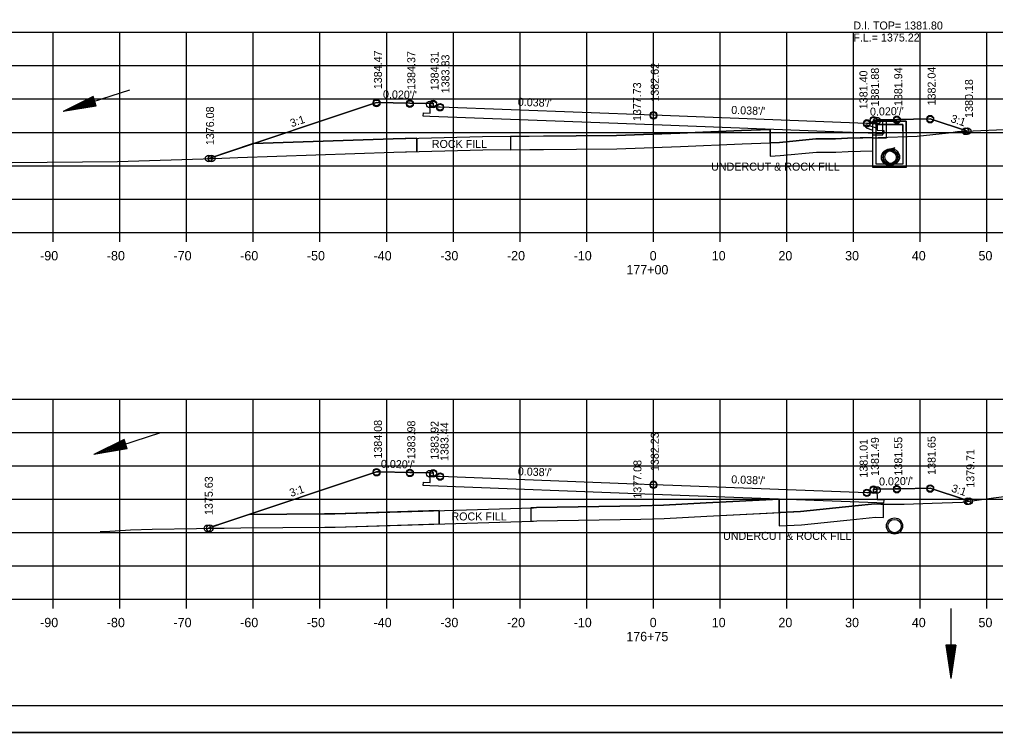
# Model space of a CAD drawing. Extents: x 1374311 to 1383814, y 384102 to 406278.
# Drawn here: x 1382545 to 1382691.4, y 396891.6 to 396998.5 of the extents above; entities that cross this region are included whole.
import ezdxf

# ---------------------------------------------------------------- set-up
doc = ezdxf.new("R2010")
doc.units = 0
for name, color, linetype in [('R_Axis', 7, 'Continuous'), ('R_Axis Annot', 7, 'Continuous'), ('R_Border', 7, 'Continuous'), ('R_Draft', 7, 'Continuous'), ('R_Exist Surface', 7, 'Continuous'), ('R_Fin Surface', 7, 'Continuous'), ('R_Grid', 7, 'Continuous'), ('R_No Plot', 7, 'Continuous'), ('R_Water', 7, 'Continuous'), ('R_Water Annot', 7, 'Continuous'), ('R_Xsect Elev', 7, 'Continuous'), ('R_Xsect Slope', 7, 'Continuous')]:
    doc.layers.add(name, color=color, linetype=linetype)

msp = doc.modelspace()

# ---------------------------------------------------------------- linework, layer by layer
at = {"layer": 'R_Axis'}
for p, q in [((1382500.07, 396966.55), (1382780.07, 396966.55)), ((1382550.07, 396965.15), (1382550.07, 396966.55)), ((1382560.07, 396965.15), (1382560.07, 396966.55)), ((1382570.07, 396965.15), (1382570.07, 396966.55)), ((1382580.07, 396965.15), (1382580.07, 396966.55)), ((1382590.07, 396965.15), (1382590.07, 396966.55)), ((1382600.07, 396965.15), (1382600.07, 396966.55)), ((1382610.07, 396965.15), (1382610.07, 396966.55)), ((1382620.07, 396965.15), (1382620.07, 396966.55)), ((1382630.07, 396965.15), (1382630.07, 396966.55)), ((1382640.07, 396965.15), (1382640.07, 396966.55)), ((1382650.07, 396965.15), (1382650.07, 396966.55)), ((1382660.07, 396965.15), (1382660.07, 396966.55)), ((1382670.07, 396965.15), (1382670.07, 396966.55)), ((1382680.07, 396965.15), (1382680.07, 396966.55)), ((1382690.07, 396965.15), (1382690.07, 396966.55)), ((1382500.07, 396911.55), (1382780.07, 396911.55)), ((1382550.07, 396910.15), (1382550.07, 396911.55)), ((1382560.07, 396910.15), (1382560.07, 396911.55)), ((1382570.07, 396910.15), (1382570.07, 396911.55)), ((1382580.07, 396910.15), (1382580.07, 396911.55)), ((1382590.07, 396910.15), (1382590.07, 396911.55)), ((1382600.07, 396910.15), (1382600.07, 396911.55)), ((1382610.07, 396910.15), (1382610.07, 396911.55)), ((1382620.07, 396910.15), (1382620.07, 396911.55)), ((1382630.07, 396910.15), (1382630.07, 396911.55)), ((1382640.07, 396910.15), (1382640.07, 396911.55)), ((1382650.07, 396910.15), (1382650.07, 396911.55)), ((1382660.07, 396910.15), (1382660.07, 396911.55)), ((1382670.07, 396910.15), (1382670.07, 396911.55)), ((1382680.07, 396910.15), (1382680.07, 396911.55)), ((1382690.07, 396910.15), (1382690.07, 396911.55))]:
    msp.add_line(p, q, dxfattribs=at)
at = {"layer": 'R_Border'}
msp.add_line((1382798.25, 396895.55), (1382482.07, 396895.55), dxfattribs=at)
at = {"layer": 'R_Draft'}
for p, q in [((1382556.06, 396986.91), (1382551.54, 396984.65)), ((1382556.53, 396985.48), (1382556.06, 396986.91)), ((1382556.53, 396985.48), (1382551.54, 396984.65)), ((1382556.1, 396986.79), (1382552.33, 396984.91)), ((1382556.49, 396985.6), (1382552.33, 396984.91)), ((1382556.14, 396986.67), (1382553.15, 396985.17)), ((1382556.45, 396985.72), (1382553.15, 396985.17)), ((1382556.18, 396986.55), (1382553.94, 396985.43)), ((1382556.41, 396985.84), (1382553.94, 396985.43)), ((1382556.22, 396986.42), (1382554.75, 396985.69)), ((1382556.37, 396985.96), (1382554.75, 396985.69)), ((1382556.26, 396986.3), (1382555.54, 396985.95)), ((1382556.33, 396986.08), (1382555.54, 396985.95)), ((1382560.69, 396935.51), (1382556.16, 396933.25)), ((1382560.73, 396935.39), (1382556.96, 396933.51)), ((1382561.11, 396934.2), (1382556.96, 396933.51)), ((1382560.77, 396935.27), (1382557.78, 396933.78)), ((1382561.07, 396934.32), (1382557.78, 396933.78)), ((1382560.81, 396935.15), (1382558.57, 396934.03)), ((1382561.04, 396934.44), (1382558.57, 396934.03)), ((1382560.84, 396935.03), (1382559.37, 396934.29)), ((1382560.99, 396934.56), (1382559.37, 396934.29)), ((1382560.88, 396934.91), (1382560.17, 396934.55)), ((1382560.96, 396934.68), (1382560.17, 396934.55)), ((1382561.15, 396934.08), (1382560.69, 396935.51)), ((1382561.15, 396934.08), (1382556.16, 396933.25)), ((1382683.92, 396904.66), (1382684.67, 396899.66)), ((1382685.42, 396904.66), (1382683.92, 396904.66)), ((1382684.04, 396904.66), (1382684.67, 396900.49)), ((1382684.17, 396904.66), (1382684.67, 396901.35)), ((1382684.3, 396904.66), (1382684.67, 396902.19)), ((1382684.42, 396904.66), (1382684.67, 396903.03)), ((1382684.55, 396904.66), (1382684.67, 396903.87)), ((1382685.42, 396904.66), (1382684.67, 396899.66)), ((1382684.91, 396904.66), (1382684.67, 396903.03)), ((1382685.17, 396904.66), (1382684.67, 396901.35)), ((1382685.29, 396904.66), (1382684.67, 396900.49)), ((1382685.04, 396904.66), (1382684.67, 396902.19)), ((1382684.79, 396904.66), (1382684.67, 396903.87))]:
    msp.add_line(p, q, dxfattribs=at)
at = {"layer": 'R_Exist Surface'}
for p, q in [((1382675.57, 396978.98), (1382675.69, 396978.94)), ((1382676.25, 396979.22), (1382675.59, 396979.04)), ((1382676.25, 396976.81), (1382675.59, 396976.62)), ((1382675.57, 396976.56), (1382675.69, 396976.52))]:
    msp.add_line(p, q, dxfattribs=at)
for points in [[(1382533.35, 396978.65), (1382533.77, 396978.56), (1382539.76, 396977.38), (1382541, 396977.32), (1382543.93, 396977.04), (1382559.71, 396977.18), (1382574.15, 396977.65), (1382577.74, 396977.77), (1382601.12, 396978.6), (1382614.49, 396978.92), (1382628.52, 396979.02), (1382634.58, 396979.08), (1382644.12, 396979.42), (1382653.35, 396979.82), (1382658.95, 396980.05), (1382664.4, 396980.56), (1382667.39, 396980.59), (1382669.19, 396980.66), (1382673.74, 396980.79), (1382679.62, 396980.98), (1382684.29, 396981.48), (1382685.68, 396981.66), (1382695.02, 396982.06)], [(1382557.13, 396921.71), (1382557.8, 396921.72), (1382561.64, 396921.95), (1382564.92, 396922.05), (1382578.21, 396922.25), (1382590.79, 396922.33), (1382592.34, 396922.37), (1382621.98, 396923.26), (1382622.11, 396923.27), (1382622.59, 396923.28), (1382638.2, 396923.57), (1382641.67, 396923.66), (1382648.08, 396924.01), (1382662.1, 396924.71), (1382670.33, 396925.53), (1382673.27, 396925.84), (1382674.16, 396925.82), (1382677.64, 396925.81), (1382681.87, 396925.93), (1382686.39, 396926.11), (1382691.04, 396926.77), (1382692.65, 396926.97)]]:
    msp.add_lwpolyline(points, dxfattribs=at)
for centre in [(1382675.47, 396977.83), (1382675.47, 396977.77), (1382675.77, 396977.87), (1382676.22, 396922.52)]:
    msp.add_circle(centre, 1.21, dxfattribs=at)
at = {"layer": 'R_Fin Surface'}
for p, q in [((1382657.58, 396982), (1382657.58, 396977.99)), ((1382657.58, 396979.99), (1382657.58, 396982)), ((1382580.07, 396979.86), (1382573.39, 396977.63)), ((1382601.06, 396980.6), (1382580.07, 396979.86)), ((1382604.58, 396980.68), (1382601.06, 396980.6)), ((1382604.58, 396980.68), (1382604.58, 396978.68)), ((1382604.58, 396978.68), (1382604.58, 396980.68)), ((1382618.64, 396980.95), (1382618.64, 396978.95)), ((1382618.64, 396980.95), (1382618.64, 396978.95)), ((1382657.58, 396979.99), (1382657.58, 396977.99)), ((1382672.97, 396978.77), (1382672.97, 396980.69)), ((1382658.9, 396926.55), (1382658.9, 396922.55)), ((1382658.9, 396924.55), (1382658.9, 396926.55)), ((1382673.27, 396925.84), (1382670.33, 396925.53)), ((1382674.16, 396925.82), (1382673.27, 396925.84)), ((1382607.94, 396924.84), (1382607.94, 396922.84)), ((1382607.94, 396922.84), (1382607.94, 396924.84)), ((1382621.68, 396925.26), (1382621.68, 396923.26)), ((1382621.68, 396925.26), (1382621.68, 396923.26)), ((1382658.9, 396924.55), (1382658.9, 396922.55)), ((1382592.34, 396922.37), (1382607.94, 396922.84)), ((1382622.59, 396923.28), (1382638.2, 396923.57)), ((1382638.2, 396923.57), (1382641.67, 396923.66)), ((1382574.05, 396922.19), (1382578.21, 396922.25)), ((1382578.21, 396922.25), (1382590.79, 396922.33)), ((1382590.79, 396922.33), (1382592.34, 396922.37))]:
    msp.add_line(p, q, dxfattribs=at)
for points in [[(1382573.39, 396977.63), (1382598.54, 396986.01), (1382598.56, 396986.02), (1382603.56, 396985.92), (1382603.56, 396985.92), (1382603.56, 396985.92), (1382606.56, 396985.86), (1382606.56, 396985.86), (1382607.06, 396985.86), (1382607.07, 396985.36), (1382607.07, 396985.36), (1382608.07, 396985.38), (1382608.07, 396985.38), (1382640.04, 396984.16), (1382640.07, 396984.16), (1382672.04, 396982.95), (1382672.07, 396982.95), (1382672.07, 396982.95), (1382673.07, 396982.93), (1382673.07, 396982.93), (1382673.08, 396983.43), (1382673.58, 396983.43), (1382673.58, 396983.43), (1382676.58, 396983.49), (1382676.58, 396983.49), (1382681.58, 396983.59), (1382681.58, 396983.59), (1382687.17, 396981.72), (1382687.18, 396981.72)], [(1382673.58, 396983.43), (1382673.59, 396981.87), (1382674.59, 396981.85), (1382674.58, 396981.35), (1382673.58, 396981.39), (1382640.07, 396982.66), (1382606.56, 396983.93), (1382605.56, 396983.97), (1382605.57, 396984.47), (1382606.57, 396984.42), (1382606.56, 396985.86)], [(1382580.07, 396979.86), (1382601.06, 396980.6), (1382614.46, 396980.92), (1382628.5, 396981.02), (1382634.53, 396981.08), (1382644.05, 396981.41), (1382653.27, 396981.82), (1382657.58, 396982)], [(1382657.58, 396982), (1382653.27, 396981.82), (1382644.05, 396981.41), (1382634.53, 396981.08), (1382628.5, 396981.02), (1382618.64, 396980.95)], [(1382644.12, 396979.42), (1382653.35, 396979.82), (1382657.58, 396979.99)], [(1382672.96, 396980.77), (1382669.19, 396980.66), (1382667.39, 396980.59), (1382664.4, 396980.56), (1382658.95, 396980.05), (1382657.58, 396979.99)], [(1382657.58, 396977.99), (1382659.08, 396978.06), (1382664.5, 396978.56), (1382667.44, 396978.59), (1382669.26, 396978.66), (1382672.97, 396978.77), (1382672.97, 396980.76)], [(1382672.97, 396980.69), (1382672.96, 396980.69), (1382672.96, 396980.77)], [(1382573.39, 396977.63), (1382574.15, 396977.65), (1382577.74, 396977.77), (1382601.12, 396978.6), (1382604.58, 396978.68)], [(1382618.64, 396978.95), (1382628.52, 396979.02), (1382634.58, 396979.08), (1382644.12, 396979.42)], [(1382657.58, 396977.99), (1382659.08, 396978.06), (1382664.5, 396978.56), (1382667.44, 396978.59), (1382669.26, 396978.66), (1382672.97, 396978.77)], [(1382573.2, 396922.17), (1382575.51, 396922.94), (1382598.56, 396930.63), (1382599.01, 396930.62), (1382603.56, 396930.53), (1382603.83, 396930.52), (1382606.56, 396930.47), (1382606.61, 396930.47), (1382607.06, 396930.47), (1382607.06, 396930.42), (1382607.07, 396929.97), (1382607.98, 396929.99), (1382608.07, 396929.99), (1382637.35, 396928.87), (1382640.07, 396928.77), (1382643, 396928.66), (1382672.07, 396927.55), (1382672.16, 396927.55), (1382673.07, 396927.53), (1382673.08, 396927.99), (1382673.08, 396928.03), (1382673.54, 396928.03), (1382673.58, 396928.03), (1382676.32, 396928.09), (1382676.58, 396928.09), (1382677.03, 396928.1), (1382681.58, 396928.19), (1382686.88, 396926.43), (1382687.39, 396926.26)], [(1382673.58, 396928.03), (1382673.59, 396926.48), (1382674.59, 396926.46), (1382674.58, 396925.96), (1382673.58, 396926), (1382640.07, 396927.27), (1382606.56, 396928.54), (1382605.56, 396928.58), (1382605.57, 396929.08), (1382606.57, 396929.03), (1382606.56, 396930.47)], [(1382579.45, 396924.26), (1382590.76, 396924.33), (1382592.28, 396924.37), (1382621.94, 396925.26), (1382622.07, 396925.27), (1382622.55, 396925.28), (1382638.15, 396925.57), (1382641.59, 396925.66), (1382647.97, 396926.01), (1382658.9, 396926.55)], [(1382658.9, 396926.55), (1382647.97, 396926.01), (1382641.59, 396925.66), (1382638.15, 396925.57), (1382622.55, 396925.28), (1382622.07, 396925.27), (1382621.94, 396925.26), (1382621.68, 396925.26), (1382621.68, 396925.26)], [(1382658.9, 396922.55), (1382662.25, 396922.72), (1382670.53, 396923.54), (1382673.36, 396923.83), (1382674.54, 396923.81), (1382674.54, 396925.82)], [(1382658.9, 396922.55), (1382662.25, 396922.72), (1382670.53, 396923.54), (1382673.36, 396923.83), (1382674.54, 396923.81), (1382674.54, 396925.82)], [(1382670.33, 396925.53), (1382662.1, 396924.71), (1382658.9, 396924.55)], [(1382674.54, 396925.82), (1382674.54, 396925.82), (1382674.16, 396925.82)], [(1382579.45, 396924.26), (1382575.51, 396922.94), (1382573.98, 396922.43)], [(1382607.94, 396924.84), (1382592.28, 396924.37), (1382590.76, 396924.33), (1382579.45, 396924.26)], [(1382641.67, 396923.66), (1382648.08, 396924.01), (1382658.9, 396924.55)], [(1382621.68, 396923.26), (1382621.98, 396923.26), (1382622.11, 396923.27), (1382622.59, 396923.28)], [(1382621.68, 396923.26), (1382621.68, 396923.26)]]:
    msp.add_lwpolyline(points, dxfattribs=at)
msp.add_arc((1382573.55, 396922.18), 0.5, 0.8552, 30.6238, dxfattribs=at)
at = {"layer": 'R_Grid'}
for p, q in [((1382500.07, 396996.55), (1382780.07, 396996.55)), ((1382550.07, 396966.55), (1382550.07, 396996.55)), ((1382560.07, 396966.55), (1382560.07, 396996.55)), ((1382570.07, 396966.55), (1382570.07, 396996.55)), ((1382580.07, 396966.55), (1382580.07, 396996.55)), ((1382590.07, 396966.55), (1382590.07, 396996.55)), ((1382600.07, 396966.55), (1382600.07, 396996.55)), ((1382610.07, 396966.55), (1382610.07, 396996.55)), ((1382620.07, 396966.55), (1382620.07, 396996.55)), ((1382630.07, 396966.55), (1382630.07, 396996.55)), ((1382640.07, 396966.55), (1382640.07, 396996.55)), ((1382650.07, 396966.55), (1382650.07, 396996.55)), ((1382660.07, 396966.55), (1382660.07, 396996.55)), ((1382670.07, 396966.55), (1382670.07, 396996.55)), ((1382680.07, 396966.55), (1382680.07, 396996.55)), ((1382690.07, 396966.55), (1382690.07, 396996.55)), ((1382500.07, 396991.55), (1382780.07, 396991.55)), ((1382500.07, 396986.55), (1382780.07, 396986.55)), ((1382500.07, 396981.55), (1382780.07, 396981.55)), ((1382500.07, 396976.55), (1382780.07, 396976.55)), ((1382500.07, 396971.55), (1382780.07, 396971.55)), ((1382500.07, 396966.55), (1382780.07, 396966.55)), ((1382500.07, 396941.55), (1382780.07, 396941.55)), ((1382550.07, 396911.55), (1382550.07, 396941.55)), ((1382560.07, 396911.55), (1382560.07, 396941.55)), ((1382570.07, 396911.55), (1382570.07, 396941.55)), ((1382580.07, 396911.55), (1382580.07, 396941.55)), ((1382590.07, 396911.55), (1382590.07, 396941.55)), ((1382600.07, 396911.55), (1382600.07, 396941.55)), ((1382610.07, 396911.55), (1382610.07, 396941.55)), ((1382620.07, 396911.55), (1382620.07, 396941.55)), ((1382630.07, 396911.55), (1382630.07, 396941.55)), ((1382640.07, 396911.55), (1382640.07, 396941.55)), ((1382650.07, 396911.55), (1382650.07, 396941.55)), ((1382660.07, 396911.55), (1382660.07, 396941.55)), ((1382670.07, 396911.55), (1382670.07, 396941.55)), ((1382680.07, 396911.55), (1382680.07, 396941.55)), ((1382690.07, 396911.55), (1382690.07, 396941.55)), ((1382500.07, 396936.55), (1382780.07, 396936.55)), ((1382500.07, 396931.55), (1382780.07, 396931.55)), ((1382500.07, 396926.55), (1382780.07, 396926.55)), ((1382500.07, 396921.55), (1382780.07, 396921.55)), ((1382500.07, 396916.55), (1382780.07, 396916.55)), ((1382500.07, 396911.55), (1382780.07, 396911.55))]:
    msp.add_line(p, q, dxfattribs=at)
at = {"layer": 'R_No Plot'}
msp.add_line((1382469.67, 396891.57), (1382803, 396891.57), dxfattribs=at)
for points in [[(1382469.66, 397104.9), (1382803, 397104.9), (1382803, 396891.56), (1382469.66, 396891.56)], [(1382715.99, 397101.01), (1382715.99, 397091.13), (1382751.72, 397091.13), (1382751.72, 397088.21), (1382774.92, 397088.21), (1382774.92, 397063.87), (1382798.25, 397063.87), (1382798.25, 396895.55), (1382482.07, 396895.55), (1382482.07, 397101.01)], [(1382573.39, 396977.63), (1382574.15, 396977.65), (1382577.74, 396977.77), (1382601.12, 396978.6), (1382614.49, 396978.92), (1382628.52, 396979.02), (1382634.58, 396979.08), (1382644.12, 396979.42), (1382653.35, 396979.82), (1382658.95, 396980.05), (1382664.4, 396980.56), (1382667.39, 396980.59), (1382669.19, 396980.66), (1382673.74, 396980.79), (1382679.62, 396980.98), (1382684.29, 396981.48), (1382685.68, 396981.66), (1382687.18, 396981.72), (1382687.17, 396981.72), (1382681.58, 396983.59), (1382681.58, 396983.59), (1382676.58, 396983.49), (1382676.58, 396983.49), (1382673.58, 396983.43), (1382673.59, 396981.87), (1382674.59, 396981.85), (1382674.58, 396981.35), (1382673.58, 396981.39), (1382640.07, 396982.66), (1382606.56, 396983.93), (1382605.56, 396983.97), (1382605.57, 396984.47), (1382606.57, 396984.42), (1382606.56, 396985.86), (1382603.56, 396985.92), (1382603.56, 396985.92), (1382603.56, 396985.92), (1382598.56, 396986.02), (1382598.54, 396986.01)], [(1382573.2, 396922.17), (1382578.21, 396922.25), (1382590.79, 396922.33), (1382592.34, 396922.37), (1382621.98, 396923.26), (1382622.11, 396923.27), (1382622.59, 396923.28), (1382638.2, 396923.57), (1382641.67, 396923.66), (1382648.08, 396924.01), (1382662.1, 396924.71), (1382670.33, 396925.53), (1382673.27, 396925.84), (1382674.16, 396925.82), (1382677.64, 396925.81), (1382681.87, 396925.93), (1382686.39, 396926.11), (1382687.39, 396926.25), (1382687.39, 396926.26), (1382686.88, 396926.43), (1382681.58, 396928.19), (1382677.03, 396928.1), (1382676.58, 396928.09), (1382676.32, 396928.09), (1382673.58, 396928.03), (1382673.59, 396926.48), (1382674.59, 396926.46), (1382674.58, 396925.96), (1382673.58, 396926), (1382640.07, 396927.27), (1382606.56, 396928.54), (1382605.56, 396928.58), (1382605.57, 396929.08), (1382606.57, 396929.03), (1382606.56, 396930.47), (1382603.83, 396930.52), (1382603.56, 396930.53), (1382599.01, 396930.62), (1382598.56, 396930.63), (1382575.51, 396922.94)]]:
    msp.add_lwpolyline(points, close=True, dxfattribs=at)
for centre in [(1382598.56, 396986.02), (1382598.56, 396985.89), (1382598.56, 396985.89), (1382603.56, 396985.92), (1382603.56, 396985.79), (1382603.56, 396985.79), (1382606.56, 396985.73), (1382606.56, 396985.73), (1382607.06, 396985.86), (1382607.06, 396985.73), (1382607.06, 396985.73), (1382608.07, 396985.38), (1382608.07, 396985.25), (1382608.07, 396985.25), (1382640.07, 396984.16), (1382640.07, 396984.04), (1382640.07, 396984.04), (1382673.08, 396983.43), (1382676.58, 396983.49), (1382681.58, 396983.59), (1382681.58, 396983.46), (1382681.58, 396983.46), (1382672.07, 396982.95), (1382672.07, 396982.82), (1382672.07, 396982.82), (1382673.08, 396983.3), (1382673.08, 396983.3), (1382673.58, 396983.3), (1382673.58, 396983.3), (1382676.58, 396983.36), (1382676.58, 396983.36), (1382686.84, 396981.71), (1382686.84, 396981.71), (1382687.18, 396981.72), (1382573.39, 396977.63), (1382573.39, 396977.63), (1382573.82, 396977.64), (1382573.82, 396977.64), (1382573.82, 396977.64), (1382573.82, 396977.64), (1382598.56, 396930.63), (1382598.56, 396930.52), (1382598.56, 396930.52), (1382603.56, 396930.53), (1382603.56, 396930.42), (1382603.56, 396930.42), (1382606.56, 396930.36), (1382606.56, 396930.36), (1382607.06, 396930.47), (1382607.06, 396930.36), (1382607.06, 396930.36), (1382608.07, 396929.99), (1382608.07, 396929.88), (1382608.07, 396929.88), (1382640.07, 396928.77), (1382640.07, 396928.66), (1382640.07, 396928.66), (1382673.08, 396928.03), (1382673.08, 396927.92), (1382673.08, 396927.92), (1382673.58, 396927.92), (1382673.58, 396927.92), (1382676.58, 396928.09), (1382676.58, 396927.98), (1382676.58, 396927.98), (1382681.58, 396928.19), (1382681.58, 396928.08), (1382681.58, 396928.08), (1382672.07, 396927.55), (1382672.07, 396927.44), (1382672.07, 396927.44), (1382687.15, 396926.23), (1382687.15, 396926.23), (1382687.39, 396926.26), (1382573.2, 396922.17), (1382573.2, 396922.17), (1382573.55, 396922.18), (1382573.55, 396922.18), (1382573.55, 396922.18), (1382573.55, 396922.18)]:
    msp.add_circle(centre, 0.5, dxfattribs=at)
at = {"layer": 'R_Water'}
for p, q in [((1382561.53, 396987.89), (1382551.54, 396984.65)), ((1382671.97, 396982.74), (1382673.47, 396982.22)), ((1382673.14, 396983.05), (1382673.22, 396983.22)), ((1382673.14, 396983.05), (1382673.47, 396982.72)), ((1382677.97, 396983.22), (1382673.22, 396983.22)), ((1382677.47, 396982.72), (1382673.47, 396982.72)), ((1382677.47, 396981.72), (1382677.47, 396982.72)), ((1382677.97, 396981.72), (1382677.97, 396983.22)), ((1382671.97, 396982.21), (1382672.97, 396981.86)), ((1382672.97, 396981.72), (1382672.97, 396981.86)), ((1382673.47, 396981.72), (1382673.47, 396982.22)), ((1382675.57, 396978.77), (1382675.69, 396978.73)), ((1382676.25, 396979.02), (1382675.59, 396978.83)), ((1382675.57, 396976.77), (1382675.69, 396976.73)), ((1382676.25, 396977.02), (1382675.59, 396976.83)), ((1382566.16, 396936.49), (1382556.16, 396933.25)), ((1382684.67, 396910.16), (1382684.67, 396899.66))]:
    msp.add_line(p, q, dxfattribs=at)
for points in [[(1382671.97, 396982.21), (1382671.97, 396982.74)], [(1382674.96, 396983.22), (1382674.96, 396980.69), (1382672.96, 396980.69), (1382672.96, 396981.19), (1382674.46, 396981.19), (1382674.46, 396983.21)]]:
    msp.add_lwpolyline(points, dxfattribs=at)
for points in [[(1382675.47, 396983.22), (1382677.97, 396983.22), (1382677.97, 396976.27), (1382675.47, 396976.27), (1382672.97, 396976.27), (1382672.97, 396983.22)], [(1382675.47, 396982.72), (1382677.47, 396982.72), (1382677.47, 396976.77), (1382675.47, 396976.77), (1382673.47, 396976.77), (1382673.47, 396982.72)]]:
    msp.add_lwpolyline(points, close=True, dxfattribs=at)
for centre in [(1382675.47, 396977.83), (1382675.47, 396977.77), (1382675.77, 396977.87), (1382676.22, 396922.52)]:
    msp.add_circle(centre, 1, dxfattribs=at)

# ---------------------------------------------------------------- texts
at = {"layer": 'R_Axis Annot'}
for s, p in [('-90', (1382548.11, 396962.35)), ('-80', (1382558.11, 396962.35)), ('-70', (1382568.11, 396962.35)), ('-60', (1382578.11, 396962.35)), ('-50', (1382588.11, 396962.35)), ('-40', (1382598.11, 396962.35)), ('-30', (1382608.11, 396962.35)), ('-20', (1382618.11, 396962.35)), ('-10', (1382628.11, 396962.35)), ('0', (1382639.51, 396962.35)), ('10', (1382648.81, 396962.35)), ('20', (1382658.81, 396962.35)), ('30', (1382668.81, 396962.35)), ('40', (1382678.81, 396962.35)), ('50', (1382688.81, 396962.35)), ('177+00', (1382636.01, 396960.25)), ('-90', (1382548.11, 396907.35)), ('-80', (1382558.11, 396907.35)), ('-70', (1382568.11, 396907.35)), ('-60', (1382578.11, 396907.35)), ('-50', (1382588.11, 396907.35)), ('-40', (1382598.11, 396907.35)), ('-30', (1382608.11, 396907.35)), ('-20', (1382618.11, 396907.35)), ('-10', (1382628.11, 396907.35)), ('0', (1382639.51, 396907.35)), ('10', (1382648.81, 396907.35)), ('20', (1382658.81, 396907.35)), ('30', (1382668.81, 396907.35)), ('40', (1382678.81, 396907.35)), ('50', (1382688.81, 396907.35)), ('176+75', (1382636, 396905.25))]:
    msp.add_text(s, height=1.4, dxfattribs=at).set_placement(p)
at = {"layer": 'R_Fin Surface'}
for s, p in [('ROCK FILL', (1382606.84, 396979.21)), ('UNDERCUT & ROCK FILL', (1382648.72, 396975.81)), ('ROCK FILL', (1382609.78, 396923.36)), ('UNDERCUT & ROCK FILL', (1382650.51, 396920.44))]:
    msp.add_text(s, height=1.2, rotation=359.9804, dxfattribs=at).set_placement(p)
at = {"layer": 'R_Water Annot'}
for s, p in [('D.I. TOP= 1381.80', (1382670.04, 396996.97)), ('F.L.= 1375.22', (1382670.04, 396995.17))]:
    msp.add_text(s, height=1.2, dxfattribs=at).set_placement(p)
at = {"layer": 'R_Xsect Elev'}
for s, p in [('1384.47', (1382599.36, 396988.02)), ('1384.37', (1382604.36, 396987.92)), ('1384.31', (1382607.86, 396987.86)), ('1383.83', (1382609.48, 396987.41)), ('1382.62', (1382640.87, 396986.16)), ('1381.94', (1382677.38, 396985.49)), ('1382.04', (1382682.38, 396985.59)), ('1381.40', (1382672.16, 396985.02)), ('1381.88', (1382673.88, 396985.43)), ('1377.73', (1382638.22, 396983.24)), ('1380.18', (1382687.98, 396983.72)), ('1376.08', (1382574.19, 396979.63)), ('1384.08', (1382599.36, 396932.63)), ('1383.98', (1382604.36, 396932.53)), ('1383.92', (1382607.86, 396932.47)), ('1383.44', (1382609.34, 396932.27)), ('1382.23', (1382640.87, 396930.77)), ('1381.49', (1382673.88, 396930.03)), ('1381.55', (1382677.38, 396930.09)), ('1381.65', (1382682.38, 396930.19)), ('1381.01', (1382672.18, 396929.77)), ('1379.71', (1382688.19, 396928.26)), ('1377.08', (1382638.27, 396926.62)), ('1375.63', (1382574, 396924.17))]:
    msp.add_text(s, height=1.2, rotation=90, dxfattribs=at).set_placement(p)
at = {"layer": 'R_Xsect Slope'}
for s, rotation, p in [("0.020'/'", 358.8542, (1382599.51, 396986.67)), ("0.038'/'", 357.8238, (1382619.72, 396985.54)), ("0.038'/'", 357.8238, (1382651.72, 396984.32)), ("0.020'/'", 1.1458, (1382672.55, 396984.05)), ('3:1', 18.4349, (1382585.82, 396982.3)), ('3:1', 341.5651, (1382684.54, 396983.13)), ("0.020'/'", 358.8542, (1382599.2, 396931.25)), ("0.038'/'", 357.8238, (1382619.72, 396930.14)), ("0.038'/'", 357.8238, (1382651.72, 396928.93)), ("0.020'/'", 1.1458, (1382673.91, 396928.59)), ('3:1', 18.435, (1382585.72, 396926.87)), ('3:1', 341.565, (1382684.65, 396927.7))]:
    msp.add_text(s, height=1.2, rotation=rotation, dxfattribs=at).set_placement(p)

doc.saveas('drawing.dxf')
